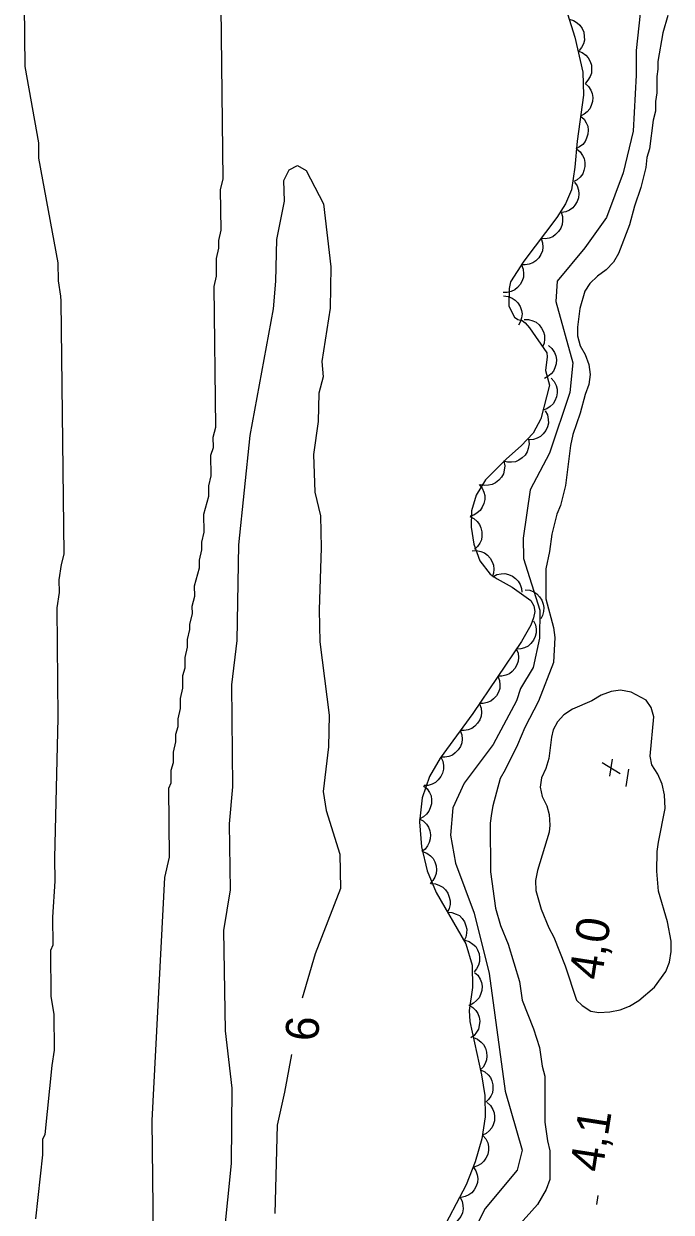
# Model space of a CAD drawing. Extents: x 282461 to 284471, y 5554090 to 5557646.
# Drawn here: x 283820.6 to 283879.4, y 5556534.5 to 5556642.5 of the extents above; entities that cross this region are included whole.
import ezdxf

# ---------------------------------------------------------------- set-up
doc = ezdxf.new("R2010")
doc.units = 0
for name, color, linetype in [('Niveau 1', 7, 'Continuous'), ('Niveau 2', 7, 'Continuous'), ('Niveau 3', 7, 'Continuous'), ('Niveau 4', 7, 'Continuous'), ('Niveau 44', 7, 'Continuous'), ('Niveau 7', 7, 'Continuous')]:
    doc.layers.add(name, color=color, linetype=linetype)

msp = doc.modelspace()

# ---------------------------------------------------------------- linework, layer by layer
at = {"layer": 'Niveau 1'}
for points in [[(283832.55, 5556516.6), (283832.25, 5556542.84), (283833.39, 5556564.91), (283833.83, 5556566.78), (283833.76, 5556573.04), (283833.98, 5556573.51), (283833.97, 5556574.67), (283834.19, 5556575.37), (283834.18, 5556576.3), (283834.4, 5556577.23), (283834.4, 5556577.93), (283834.62, 5556578.63), (283834.61, 5556579.32), (283834.83, 5556580.26), (283834.82, 5556581.18), (283835.04, 5556582.12), (283835.03, 5556583.28), (283835.26, 5556583.98), (283835.25, 5556584.91), (283835.47, 5556585.84), (283835.46, 5556586.53), (283835.68, 5556587.46), (283835.67, 5556587.93), (283835.9, 5556588.86), (283835.89, 5556589.56), (283836.11, 5556590.49), (283836.1, 5556591.42), (283836.54, 5556593.05), (283836.54, 5556593.74), (283836.76, 5556594.68), (283836.75, 5556595.37), (283836.97, 5556596.3), (283836.95, 5556597.93), (283837.4, 5556599.56), (283837.39, 5556600.49), (283837.61, 5556601.42), (283837.59, 5556603.28), (283837.81, 5556603.98), (283837.8, 5556604.91), (283838.02, 5556605.84), (283837.88, 5556618.61), (283838.1, 5556619.54), (283838.08, 5556621.16), (283838.3, 5556622.1), (283838.29, 5556622.79), (283838.51, 5556623.72), (283838.47, 5556627.44), (283838.69, 5556628.37), (283837.97, 5556690.83)], [(283820.59, 5556646.97), (283820.68, 5556638.61), (283821.93, 5556631.66), (283821.94, 5556630.27), (283823.68, 5556620.77), (283823.7, 5556619.14), (283823.94, 5556617.75), (283823.95, 5556617.29), (283824.22, 5556594.3), (283823.99, 5556593.37), (283823.78, 5556591.97), (283823.79, 5556590.81), (283823.58, 5556589.42), (283823.69, 5556579.43), (283823.37, 5556566.66), (283823.4, 5556564.57), (283823.2, 5556561.31), (283823.23, 5556558.76), (283823.01, 5556558.29), (283823.06, 5556554.11), (283823.31, 5556552.49), (283823.34, 5556549.24), (283823.13, 5556547.84), (283822.5, 5556541.57), (283822.28, 5556541.1), (283822.29, 5556539.71), (283821.66, 5556533.89)], [(283876.57, 5556643.42), (283876.2, 5556640.05), (283876.21, 5556637.81), (283875.94, 5556632.73), (283875.02, 5556628.94), (283873.51, 5556624.89), (283871.55, 5556622.12), (283869.02, 5556619.1), (283868.92, 5556617.24), (283870.45, 5556611.68), (283870.18, 5556608.98), (283868.34, 5556603.46), (283866.59, 5556600.13), (283865.93, 5556595.76), (283865.98, 5556593.9), (283867.46, 5556589.2), (283867.42, 5556586.65), (283866.84, 5556584), (283865.69, 5556582.1), (283865.34, 5556580.97), (283863.21, 5556577.01), (283860.58, 5556573.48), (283859.56, 5556571.26), (283859.34, 5556568.75), (283859.81, 5556566.23), (283861.48, 5556561.68), (283862.86, 5556556.19), (283864.32, 5556545.51), (283865.86, 5556540.14), (283865.4, 5556538.32), (283862.49, 5556534.85), (283861.51, 5556532.95)]]:
    msp.add_lwpolyline(points, dxfattribs=at)
at = {"layer": 'Niveau 2'}
for points in [[(283838.48, 5556529.33), (283839.45, 5556538.93), (283839.53, 5556545.79), (283838.9, 5556551), (283838.77, 5556560.09), (283839.37, 5556563.79), (283839.28, 5556569.78), (283839.59, 5556573.16), (283839.49, 5556582.43), (283839.96, 5556586.44), (283840.11, 5556595.15), (283841.14, 5556605.08), (283843.27, 5556616.59), (283843.49, 5556619.11), (283843.56, 5556622.87), (283844.27, 5556626.36), (283844.21, 5556628.25), (283844.7, 5556629.2), (283845.44, 5556629.6), (283846.23, 5556629.15), (283847.82, 5556626.14), (283848.48, 5556620.41), (283848.42, 5556616.66), (283847.65, 5556611.79), (283847.78, 5556610.41), (283847.38, 5556608.92), (283847.32, 5556606.36), (283846.89, 5556603.36), (283847.03, 5556599.92), (283847.55, 5556597.77), (283847.61, 5556594.87), (283847.42, 5556589.23), (283847.48, 5556586.32), (283848.34, 5556579.66), (283848.25, 5556576.78), (283847.77, 5556572.74), (283848.06, 5556570.99), (283849.3, 5556567.03), (283849.34, 5556563.93), (283847.05, 5556557.98), (283845.88, 5556553.94)], [(283844.9, 5556548.84), (283844.26, 5556545.4), (283843.59, 5556542.41), (283843.4, 5556534.38)]]:
    msp.add_lwpolyline(points, dxfattribs=at)
at = {"layer": 'Niveau 3'}
for p, q in [((283873.11, 5556575.38), (283874.74, 5556574.38)), ((283873.82, 5556574.12), (283874.07, 5556575.66)), ((283875.3, 5556573.18), (283875.54, 5556574.76)), ((283872.64, 5556535.22), (283872.76, 5556536.01))]:
    msp.add_line(p, q, dxfattribs=at)
at = {"layer": 'Niveau 4'}
msp.add_lwpolyline([(283878.79, 5556572.44), (283878.56, 5556573.4), (283878.16, 5556574.31), (283877.64, 5556575.15), (283877.47, 5556575.94), (283877.8, 5556579.51), (283877.57, 5556580.36), (283877.12, 5556581.04), (283875.75, 5556581.77), (283874.79, 5556581.93), (283873.94, 5556581.81), (283873.03, 5556581.47), (283872.19, 5556580.96), (283870.43, 5556580.21), (283869.64, 5556579.7), (283869.07, 5556579.07), (283868.68, 5556578.34), (283868.51, 5556577.66), (283868.29, 5556575.73), (283868.01, 5556574.82), (283867.61, 5556573.97), (283867.5, 5556573.12), (283867.68, 5556572.28), (283868.08, 5556571.43), (283868.3, 5556570.64), (283868.36, 5556569.68), (283868.31, 5556569.05), (283867.24, 5556565.54), (283867.07, 5556564.63), (283867.08, 5556563.73), (283867.59, 5556562.03), (283868.28, 5556560.34), (283868.73, 5556559.49), (283869.76, 5556556.89), (283870.79, 5556553.78), (283871.3, 5556553.28), (283872.1, 5556552.77), (283872.83, 5556552.66), (283873.8, 5556552.72), (283874.76, 5556552.9), (283875.61, 5556553.24), (283876.46, 5556553.75), (283877.87, 5556554.95), (283878.89, 5556556.37), (283879.23, 5556557.22), (283879.39, 5556558.18), (283879.39, 5556559.14), (283879.04, 5556560.9), (283878.24, 5556563.67), (283878.07, 5556565.48), (283878.12, 5556567.29), (283878.23, 5556568.14), (283878.85, 5556571.2), (283878.79, 5556572.44)], dxfattribs=at)
at = {"layer": 'Niveau 44'}
for points in [[(283869.96, 5556643.38), (283870.64, 5556641.27), (283871.36, 5556638.1), (283871.42, 5556636), (283870.84, 5556631.83), (283870.65, 5556629.46), (283870.33, 5556627.41), (283869.78, 5556626.11), (283869, 5556624.87), (283866.01, 5556620.91), (283864.78, 5556619.05), (283864.68, 5556618.44), (283864.64, 5556616.84), (283865.15, 5556615.84), (283865.46, 5556615.62), (283865.84, 5556615.53), (283866.14, 5556615.31), (283866.52, 5556614.87), (283868.08, 5556612.58), (283868.12, 5556612.22), (283867.96, 5556610.97), (283868.33, 5556609.66), (283867.56, 5556606.6), (283866.84, 5556605.29), (283865.76, 5556604.14), (283864.43, 5556602.97), (283862.53, 5556601.06), (283861.67, 5556599.66), (283861.26, 5556598.23), (283861.23, 5556596.74), (283861.46, 5556595.2), (283862, 5556593.69), (283862.95, 5556592.47), (283863.57, 5556592.04), (283864.95, 5556591.3), (283866.65, 5556590.08), (283866.9, 5556589.61), (283866.99, 5556589.09), (283866.89, 5556588.51), (283866.65, 5556587.85), (283865.78, 5556586.37), (283861.36, 5556579.83), (283858.4, 5556575.75), (283857.44, 5556574.1), (283856.78, 5556572.17), (283856.53, 5556569.98), (283856.71, 5556567.71), (283857.23, 5556565.52), (283858.03, 5556563.54), (283860.75, 5556558.89), (283861.31, 5556556.95), (283861.33, 5556554.92), (283861.05, 5556552.84), (283861.11, 5556551.83), (283862.15, 5556547), (283862.45, 5556545.11), (283862.48, 5556543.18), (283862.2, 5556541.18), (283861.59, 5556539.07), (283860.77, 5556536.99), (283858.33, 5556532.33)], [(283870.11, 5556642.91), (283870.51, 5556642.79), (283870.85, 5556642.57), (283871.1, 5556642.35), (283871.29, 5556642.06), (283871.44, 5556641.72), (283871.49, 5556641.34), (283871.5, 5556641.01), (283871.41, 5556640.67), (283871.25, 5556640.34), (283871.03, 5556640.05)], [(283870.92, 5556640.02), (283871.31, 5556639.87), (283871.63, 5556639.62), (283871.86, 5556639.38), (283872.02, 5556639.07), (283872.14, 5556638.72), (283872.16, 5556638.34), (283872.14, 5556638.01), (283872.02, 5556637.68), (283871.83, 5556637.36), (283871.59, 5556637.1)], [(283871.57, 5556637.07), (283871.88, 5556636.79), (283872.09, 5556636.44), (283872.22, 5556636.14), (283872.26, 5556635.79), (283872.24, 5556635.42), (283872.13, 5556635.05), (283872, 5556634.76), (283871.76, 5556634.49), (283871.48, 5556634.26), (283871.16, 5556634.1)], [(283871.16, 5556634.1), (283871.47, 5556633.82), (283871.68, 5556633.47), (283871.81, 5556633.17), (283871.85, 5556632.82), (283871.83, 5556632.45), (283871.71, 5556632.09), (283871.58, 5556631.79), (283871.35, 5556631.52), (283871.07, 5556631.29), (283870.74, 5556631.13)], [(283870.78, 5556631.12), (283871.11, 5556630.86), (283871.34, 5556630.53), (283871.49, 5556630.23), (283871.55, 5556629.89), (283871.55, 5556629.52), (283871.46, 5556629.15), (283871.35, 5556628.84), (283871.13, 5556628.56), (283870.86, 5556628.31), (283870.54, 5556628.14)], [(283870.62, 5556628.1), (283870.85, 5556627.75), (283870.96, 5556627.36), (283871.01, 5556627.03), (283870.96, 5556626.68), (283870.85, 5556626.33), (283870.64, 5556626.01), (283870.44, 5556625.75), (283870.14, 5556625.56), (283869.81, 5556625.41), (283869.45, 5556625.34)], [(283869.38, 5556625.37), (283869.51, 5556624.97), (283869.53, 5556624.57), (283869.49, 5556624.24), (283869.36, 5556623.91), (283869.16, 5556623.6), (283868.89, 5556623.34), (283868.63, 5556623.14), (283868.3, 5556623.02), (283867.93, 5556622.96), (283867.57, 5556622.98)], [(283867.57, 5556622.98), (283867.71, 5556622.58), (283867.72, 5556622.18), (283867.69, 5556621.85), (283867.55, 5556621.52), (283867.36, 5556621.21), (283867.08, 5556620.95), (283866.82, 5556620.75), (283866.49, 5556620.63), (283866.12, 5556620.57), (283865.76, 5556620.59)], [(283865.79, 5556620.57), (283865.95, 5556620.19), (283865.98, 5556619.78), (283865.97, 5556619.45), (283865.86, 5556619.12), (283865.68, 5556618.79), (283865.42, 5556618.51), (283865.18, 5556618.3), (283864.85, 5556618.16), (283864.49, 5556618.07), (283864.13, 5556618.07)], [(283864.17, 5556617.77), (283864.58, 5556617.72), (283864.95, 5556617.55), (283865.23, 5556617.38), (283865.47, 5556617.12), (283865.66, 5556616.81), (283865.78, 5556616.44), (283865.84, 5556616.12), (283865.8, 5556615.77), (283865.7, 5556615.42), (283865.53, 5556615.1)], [(283866.02, 5556615.61), (283866.43, 5556615.61), (283866.82, 5556615.49), (283867.12, 5556615.36), (283867.39, 5556615.13), (283867.62, 5556614.84), (283867.78, 5556614.49), (283867.89, 5556614.18), (283867.89, 5556613.83), (283867.84, 5556613.47), (283867.7, 5556613.13)], [(283868.25, 5556613.24), (283868.56, 5556612.97), (283868.78, 5556612.62), (283868.91, 5556612.32), (283868.96, 5556611.97), (283868.94, 5556611.6), (283868.83, 5556611.23), (283868.7, 5556610.93), (283868.48, 5556610.67), (283868.19, 5556610.43), (283867.87, 5556610.27)], [(283868.49, 5556610.29), (283868.77, 5556609.98), (283868.94, 5556609.61), (283869.04, 5556609.3), (283869.04, 5556608.95), (283868.98, 5556608.58), (283868.83, 5556608.23), (283868.67, 5556607.95), (283868.41, 5556607.71), (283868.1, 5556607.51), (283867.76, 5556607.39)], [(283867.95, 5556607.31), (283868.14, 5556606.94), (283868.21, 5556606.54), (283868.23, 5556606.21), (283868.14, 5556605.87), (283867.99, 5556605.53), (283867.76, 5556605.23), (283867.53, 5556605), (283867.22, 5556604.83), (283866.87, 5556604.72), (283866.51, 5556604.68)], [(283866.43, 5556604.73), (283866.48, 5556604.31), (283866.41, 5556603.91), (283866.31, 5556603.6), (283866.12, 5556603.3), (283865.86, 5556603.04), (283865.54, 5556602.84), (283865.24, 5556602.69), (283864.89, 5556602.65), (283864.52, 5556602.66), (283864.17, 5556602.75)], [(283864.19, 5556602.73), (283864.27, 5556602.32), (283864.23, 5556601.92), (283864.15, 5556601.59), (283863.98, 5556601.29), (283863.74, 5556601.01), (283863.43, 5556600.78), (283863.14, 5556600.62), (283862.8, 5556600.55), (283862.43, 5556600.54), (283862.08, 5556600.6)], [(283861.95, 5556600.62), (283862.21, 5556600.3), (283862.37, 5556599.93), (283862.46, 5556599.61), (283862.45, 5556599.26), (283862.38, 5556598.9), (283862.22, 5556598.55), (283862.05, 5556598.27), (283861.78, 5556598.04), (283861.46, 5556597.85), (283861.12, 5556597.74)], [(283861.09, 5556597.71), (283861.46, 5556597.53), (283861.76, 5556597.25), (283861.97, 5556597), (283862.11, 5556596.68), (283862.2, 5556596.32), (283862.19, 5556595.94), (283862.15, 5556595.61), (283862, 5556595.29), (283861.79, 5556594.99), (283861.53, 5556594.75)], [(283861.3, 5556594.59), (283861.71, 5556594.62), (283862.11, 5556594.53), (283862.42, 5556594.41), (283862.7, 5556594.2), (283862.95, 5556593.93), (283863.13, 5556593.59), (283863.25, 5556593.29), (283863.28, 5556592.94), (283863.25, 5556592.57), (283863.14, 5556592.23)], [(283863.18, 5556592.25), (283863.55, 5556592.45), (283863.94, 5556592.52), (283864.27, 5556592.54), (283864.62, 5556592.46), (283864.96, 5556592.31), (283865.26, 5556592.08), (283865.49, 5556591.85), (283865.66, 5556591.54), (283865.78, 5556591.19), (283865.82, 5556590.83)], [(283866.13, 5556591.06), (283866.54, 5556591.01), (283866.92, 5556590.86), (283867.2, 5556590.69), (283867.44, 5556590.43), (283867.64, 5556590.12), (283867.76, 5556589.76), (283867.83, 5556589.44), (283867.8, 5556589.09), (283867.71, 5556588.73), (283867.54, 5556588.41)], [(283866.88, 5556588.25), (283867.06, 5556587.87), (283867.12, 5556587.47), (283867.13, 5556587.14), (283867.03, 5556586.8), (283866.88, 5556586.47), (283866.63, 5556586.17), (283866.39, 5556585.95), (283866.08, 5556585.79), (283865.72, 5556585.69), (283865.36, 5556585.66)], [(283865.32, 5556585.69), (283865.48, 5556585.3), (283865.51, 5556584.9), (283865.5, 5556584.57), (283865.38, 5556584.24), (283865.2, 5556583.92), (283864.94, 5556583.64), (283864.69, 5556583.43), (283864.36, 5556583.29), (283864, 5556583.21), (283863.64, 5556583.21)], [(283863.64, 5556583.21), (283863.8, 5556582.82), (283863.83, 5556582.42), (283863.82, 5556582.09), (283863.7, 5556581.75), (283863.52, 5556581.43), (283863.26, 5556581.15), (283863.01, 5556580.94), (283862.68, 5556580.81), (283862.32, 5556580.72), (283861.96, 5556580.72)], [(283861.99, 5556580.7), (283862.14, 5556580.31), (283862.16, 5556579.91), (283862.13, 5556579.58), (283862.01, 5556579.25), (283861.81, 5556578.93), (283861.54, 5556578.66), (283861.29, 5556578.46), (283860.96, 5556578.34), (283860.59, 5556578.27), (283860.23, 5556578.28)], [(283860.23, 5556578.28), (283860.38, 5556577.89), (283860.4, 5556577.48), (283860.37, 5556577.15), (283860.24, 5556576.82), (283860.05, 5556576.51), (283859.78, 5556576.24), (283859.53, 5556576.04), (283859.2, 5556575.91), (283858.83, 5556575.84), (283858.47, 5556575.85)], [(283858.46, 5556575.86), (283858.64, 5556575.48), (283858.71, 5556575.08), (283858.71, 5556574.75), (283858.62, 5556574.41), (283858.46, 5556574.08), (283858.22, 5556573.78), (283857.98, 5556573.56), (283857.67, 5556573.4), (283857.31, 5556573.29), (283856.96, 5556573.27)], [(283856.9, 5556573.24), (283857.22, 5556572.97), (283857.44, 5556572.63), (283857.58, 5556572.33), (283857.63, 5556571.98), (283857.62, 5556571.61), (283857.51, 5556571.24), (283857.39, 5556570.94), (283857.16, 5556570.67), (283856.88, 5556570.43), (283856.56, 5556570.26)], [(283856.51, 5556570.26), (283856.87, 5556570.06), (283857.15, 5556569.76), (283857.34, 5556569.49), (283857.46, 5556569.16), (283857.52, 5556568.8), (283857.49, 5556568.42), (283857.42, 5556568.1), (283857.25, 5556567.79), (283857.03, 5556567.5), (283856.74, 5556567.27)], [(283856.81, 5556567.28), (283857.2, 5556567.14), (283857.52, 5556566.89), (283857.76, 5556566.65), (283857.92, 5556566.34), (283858.04, 5556565.99), (283858.06, 5556565.61), (283858.05, 5556565.29), (283857.93, 5556564.96), (283857.75, 5556564.63), (283857.5, 5556564.37)], [(283857.55, 5556564.36), (283857.97, 5556564.33), (283858.35, 5556564.19), (283858.64, 5556564.03), (283858.89, 5556563.79), (283859.1, 5556563.49), (283859.23, 5556563.13), (283859.32, 5556562.81), (283859.3, 5556562.46), (283859.22, 5556562.1), (283859.06, 5556561.77)], [(283859.06, 5556561.77), (283859.48, 5556561.75), (283859.86, 5556561.6), (283860.15, 5556561.45), (283860.4, 5556561.2), (283860.61, 5556560.9), (283860.75, 5556560.54), (283860.83, 5556560.22), (283860.81, 5556559.87), (283860.73, 5556559.51), (283860.58, 5556559.19)], [(283860.65, 5556559.22), (283861.05, 5556559.09), (283861.38, 5556558.86), (283861.63, 5556558.64), (283861.81, 5556558.34), (283861.94, 5556557.99), (283861.98, 5556557.61), (283861.99, 5556557.28), (283861.88, 5556556.95), (283861.72, 5556556.62), (283861.49, 5556556.34)], [(283861.52, 5556556.3), (283861.83, 5556556.03), (283862.04, 5556555.68), (283862.17, 5556555.38), (283862.22, 5556555.03), (283862.2, 5556554.66), (283862.08, 5556554.29), (283861.96, 5556553.99), (283861.72, 5556553.73), (283861.44, 5556553.49), (283861.12, 5556553.33)], [(283861.02, 5556553.34), (283861.38, 5556553.12), (283861.65, 5556552.82), (283861.84, 5556552.55), (283861.95, 5556552.22), (283862.01, 5556551.85), (283861.96, 5556551.47), (283861.89, 5556551.15), (283861.72, 5556550.85), (283861.48, 5556550.56), (283861.2, 5556550.34)], [(283861.42, 5556550.38), (283861.81, 5556550.22), (283862.13, 5556549.96), (283862.35, 5556549.73), (283862.51, 5556549.41), (283862.62, 5556549.06), (283862.64, 5556548.68), (283862.62, 5556548.35), (283862.49, 5556548.02), (283862.3, 5556547.7), (283862.05, 5556547.44)], [(283862.08, 5556547.45), (283862.46, 5556547.27), (283862.76, 5556547), (283862.97, 5556546.75), (283863.11, 5556546.43), (283863.2, 5556546.07), (283863.2, 5556545.69), (283863.16, 5556545.36), (283863.02, 5556545.04), (283862.81, 5556544.74), (283862.55, 5556544.49)], [(283862.66, 5556544.47), (283862.97, 5556544.19), (283863.18, 5556543.84), (283863.31, 5556543.54), (283863.35, 5556543.19), (283863.33, 5556542.82), (283863.22, 5556542.46), (283863.09, 5556542.16), (283862.85, 5556541.89), (283862.57, 5556541.66), (283862.24, 5556541.5)], [(283862.29, 5556541.49), (283862.56, 5556541.17), (283862.72, 5556540.8), (283862.8, 5556540.48), (283862.79, 5556540.13), (283862.72, 5556539.76), (283862.56, 5556539.42), (283862.38, 5556539.14), (283862.12, 5556538.91), (283861.8, 5556538.72), (283861.46, 5556538.61)], [(283861.41, 5556538.63), (283861.65, 5556538.28), (283861.77, 5556537.89), (283861.83, 5556537.57), (283861.79, 5556537.22), (283861.68, 5556536.87), (283861.49, 5556536.54), (283861.29, 5556536.28), (283861, 5556536.08), (283860.67, 5556535.92), (283860.32, 5556535.84)], [(283860.2, 5556535.89), (283860.39, 5556535.52), (283860.47, 5556535.13), (283860.49, 5556534.8), (283860.42, 5556534.45), (283860.27, 5556534.11), (283860.04, 5556533.81), (283859.82, 5556533.57), (283859.51, 5556533.4), (283859.16, 5556533.28), (283858.8, 5556533.24)]]:
    msp.add_lwpolyline(points, dxfattribs=at)
at = {"layer": 'Niveau 7'}
for points in [[(283879.07, 5556643.24), (283878.62, 5556641.66), (283878.18, 5556639.05), (283878.18, 5556638.37), (283878.07, 5556637.7), (283878.07, 5556636.22), (283877.96, 5556635.43), (283877.97, 5556634.53), (283877.74, 5556633.73), (283877.41, 5556631.13), (283877.18, 5556630.34), (283877.07, 5556629.43), (283876.62, 5556627.62), (283876.06, 5556625.92), (283875.61, 5556624.22), (283874.6, 5556621.61), (283874.15, 5556620.82), (283873.47, 5556620.13), (283872.68, 5556619.56), (283872, 5556618.88), (283871.55, 5556618.2), (283871.1, 5556616.61), (283870.88, 5556614.92), (283870.88, 5556614.12), (283871.11, 5556613.22), (283871.57, 5556612.43), (283871.91, 5556611.53), (283872.03, 5556610.62), (283871.91, 5556609.72), (283871.58, 5556608.81), (283871.13, 5556607.11), (283870.45, 5556605.18), (283870.23, 5556604.16), (283869.79, 5556600.54), (283869.34, 5556598.73), (283869, 5556597.93), (283868.55, 5556596.12), (283868.33, 5556594.53), (283867.99, 5556592.95), (283868, 5556590.23), (283868.69, 5556587.63), (283868.81, 5556586.73), (283868.7, 5556584.46), (283867.35, 5556580.95), (283866.11, 5556578.56), (283865.43, 5556576.98), (283864.31, 5556574.71), (283863.85, 5556573.91), (283863.18, 5556571.42), (283863.07, 5556570.74), (283862.96, 5556569.84), (283862.97, 5556565.42), (283863.43, 5556562.14), (283863.89, 5556560.56), (283864.58, 5556558.86), (283865.61, 5556555.47), (283865.84, 5556553.78)], [(283865.84, 5556553.78), (283866.87, 5556551.18), (283867.44, 5556549.48), (283867.67, 5556547.79), (283867.9, 5556546.88), (283867.91, 5556542.69), (283868.14, 5556541), (283868.37, 5556540.09), (283868.38, 5556537.49), (283868.04, 5556536.58), (283867.25, 5556535.22), (283865.44, 5556533.17)]]:
    msp.add_lwpolyline(points, dxfattribs=at)

# ---------------------------------------------------------------- texts
at = {"layer": 'Niveau 2'}
msp.add_text('6', height=3, rotation=86.4568, dxfattribs=at).set_placement((283847.32, 5556549.99))
at = {"layer": 'Niveau 3'}
for s, rotation, p in [('    4,0', 81.0958, (283872.36, 5556551.11)), ('4,1  ', 81.0957, (283873.12, 5556538.06))]:
    msp.add_text(s, height=3, rotation=rotation, dxfattribs=at).set_placement(p)

doc.saveas('drawing.dxf')
